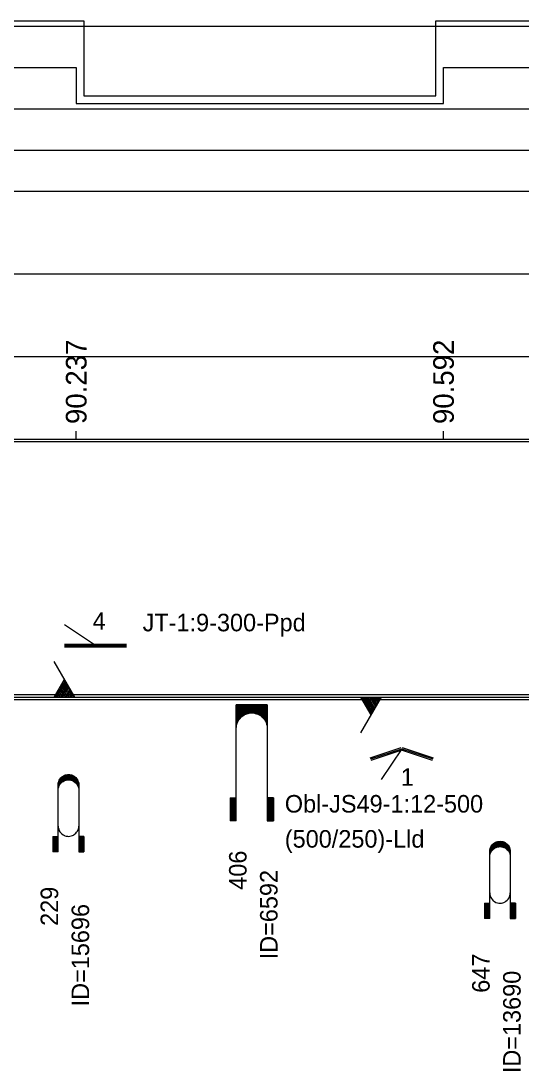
# Model space of a CAD drawing. Extents: x 2 to 10148, y 0 to 380.
# Drawn here: x 9319.6 to 9368.1, y 88.8 to 190.5 of the extents above; entities that cross this region are included whole.
import ezdxf

# ---------------------------------------------------------------- set-up
doc = ezdxf.new("R2010")
doc.units = 0
for name, color, linetype in [('CARA_S_OBJEKTY', 7, 'Continuous'), ('OBJEKTY_TEXT', 7, 'Continuous'), ('OBJEKTY_TVAR', 7, 'Continuous'), ('RYCHL_A', 7, 'Continuous'), ('RYCHL_B', 7, 'Continuous'), ('RYCHL_C', 7, 'Continuous'), ('RYCHL_RASTR', 7, 'Continuous'), ('STANIC_ZMEN_V', 7, 'Continuous')]:
    doc.layers.add(name, color=color, linetype=linetype)

msp = doc.modelspace()

# ---------------------------------------------------------------- linework, layer by layer
at = {"layer": 'CARA_S_OBJEKTY'}
for p, q in [((9138.15, 125.25), (9867.82, 125.25)), ((9138.15, 125), (9867.82, 125)), ((9138.15, 124.75), (9867.82, 124.75))]:
    msp.add_line(p, q, dxfattribs=at)
at = {"layer": 'OBJEKTY_TVAR'}
for p, q in [((9326.82, 130), (9323.82, 132)), ((9323.82, 130.12), (9329.82, 130.12)), ((9323.82, 130), (9329.82, 130)), ((9323.82, 129.88), (9329.82, 129.88)), ((9324.82, 125), (9322.82, 128.46)), ((9322.82, 125), (9323.82, 126.73)), ((9322.97, 125), (9323.9, 126.6)), ((9323.12, 125), (9323.97, 126.47)), ((9323.27, 125), (9324.05, 126.34)), ((9323.42, 125), (9324.12, 126.21)), ((9323.57, 125), (9324.2, 126.08)), ((9323.72, 125), (9324.27, 125.95)), ((9323.87, 125), (9324.35, 125.82)), ((9324.02, 125), (9324.42, 125.69)), ((9324.17, 125), (9324.5, 125.56)), ((9324.32, 125), (9324.57, 125.43)), ((9324.47, 125), (9324.65, 125.3)), ((9324.62, 125), (9324.72, 125.17)), ((9340.45, 113), (9340.45, 124.25)), ((9343.45, 124.25), (9340.45, 124.25)), ((9340.45, 124.17), (9343.45, 124.17)), ((9343.45, 124.25), (9343.45, 113)), ((9352.47, 125), (9353.47, 123.27)), ((9354.47, 125), (9352.47, 121.54)), ((9352.62, 125), (9353.55, 123.4)), ((9352.77, 125), (9353.62, 123.53)), ((9352.92, 125), (9353.7, 123.66)), ((9353.07, 125), (9353.77, 123.79)), ((9353.22, 125), (9353.85, 123.92)), ((9353.37, 125), (9353.92, 124.05)), ((9353.52, 125), (9354, 124.18)), ((9353.67, 125), (9354.07, 124.31)), ((9353.82, 125), (9354.15, 124.44)), ((9353.97, 125), (9354.22, 124.57)), ((9354.12, 125), (9354.3, 124.7)), ((9354.27, 125), (9354.37, 124.83)), ((9340.45, 124.1), (9343.45, 124.1)), ((9340.45, 124.02), (9343.45, 124.02)), ((9340.45, 123.95), (9343.45, 123.95)), ((9340.45, 123.87), (9343.45, 123.87)), ((9340.45, 123.8), (9343.45, 123.8)), ((9340.45, 123.72), (9343.45, 123.72)), ((9340.45, 123.65), (9343.45, 123.65)), ((9340.45, 123.57), (9343.45, 123.57)), ((9340.45, 123.5), (9343.45, 123.5)), ((9340.45, 123.42), (9341.61, 123.42)), ((9340.45, 123.35), (9341.37, 123.35)), ((9340.45, 123.27), (9341.22, 123.27)), ((9340.45, 123.2), (9341.1, 123.2)), ((9340.45, 123.12), (9341, 123.12)), ((9340.91, 123.05), (9340.99, 123.12)), ((9340.99, 123.12), (9341.09, 123.19)), ((9341.09, 123.19), (9341.22, 123.27)), ((9341.22, 123.27), (9341.37, 123.35)), ((9341.37, 123.35), (9341.61, 123.42)), ((9341.61, 123.42), (9341.82, 123.46)), ((9341.82, 123.46), (9342.07, 123.46)), ((9342.07, 123.46), (9342.21, 123.44)), ((9342.21, 123.44), (9342.29, 123.42)), ((9342.29, 123.42), (9343.45, 123.42)), ((9342.29, 123.42), (9342.53, 123.35)), ((9342.53, 123.35), (9343.45, 123.35)), ((9342.53, 123.35), (9342.68, 123.27)), ((9342.68, 123.27), (9343.45, 123.27)), ((9342.68, 123.27), (9342.8, 123.2)), ((9342.8, 123.2), (9343.45, 123.2)), ((9342.8, 123.2), (9342.9, 123.12)), ((9342.9, 123.12), (9343.45, 123.12)), ((9342.9, 123.12), (9342.99, 123.05)), ((9340.45, 123.05), (9340.91, 123.05)), ((9340.45, 122.97), (9340.84, 122.97)), ((9340.45, 122.9), (9340.78, 122.9)), ((9340.45, 122.82), (9340.72, 122.82)), ((9340.45, 122.75), (9340.67, 122.75)), ((9340.45, 122.67), (9340.63, 122.67)), ((9340.45, 122.6), (9340.59, 122.6)), ((9340.45, 122.52), (9340.56, 122.52)), ((9340.45, 122.45), (9340.53, 122.45)), ((9340.45, 122.37), (9340.51, 122.37)), ((9340.45, 122.3), (9340.49, 122.3)), ((9340.45, 122.22), (9340.47, 122.22)), ((9340.45, 122.15), (9340.46, 122.15)), ((9340.45, 121.97), (9340.46, 122.11)), ((9340.46, 122.11), (9340.48, 122.28)), ((9340.48, 122.28), (9340.53, 122.46)), ((9340.53, 122.46), (9340.6, 122.61)), ((9340.6, 122.61), (9340.67, 122.75)), ((9340.67, 122.75), (9340.78, 122.9)), ((9340.78, 122.9), (9340.91, 123.05)), ((9342.99, 123.05), (9343.45, 123.05)), ((9342.99, 123.05), (9343.06, 122.97)), ((9343.06, 122.97), (9343.45, 122.97)), ((9343.06, 122.97), (9343.12, 122.9)), ((9343.12, 122.9), (9343.44, 122.9)), ((9343.12, 122.9), (9343.18, 122.82)), ((9343.18, 122.82), (9343.45, 122.82)), ((9343.18, 122.82), (9343.27, 122.67)), ((9343.23, 122.75), (9343.45, 122.75)), ((9343.27, 122.67), (9343.45, 122.67)), ((9343.27, 122.67), (9343.34, 122.52)), ((9343.31, 122.6), (9343.45, 122.6)), ((9343.34, 122.52), (9343.45, 122.52)), ((9343.34, 122.52), (9343.39, 122.37)), ((9343.37, 122.45), (9343.45, 122.45)), ((9343.39, 122.37), (9343.45, 122.37)), ((9343.39, 122.37), (9343.43, 122.22)), ((9343.41, 122.3), (9343.45, 122.3)), ((9343.43, 122.22), (9343.45, 122.22)), ((9343.43, 122.22), (9343.45, 121.97)), ((9343.44, 122.15), (9343.45, 122.15)), ((9353.43, 119.12), (9356.43, 120.12)), ((9356.51, 120.12), (9359.51, 119.12)), ((9353.47, 119), (9356.47, 120)), ((9353.51, 118.88), (9356.51, 119.88)), ((9356.47, 120), (9354.47, 117)), ((9356.43, 119.88), (9359.43, 118.88)), ((9356.47, 120), (9359.47, 119)), ((9323.31, 116.95), (9323.37, 117.06)), ((9323.33, 117), (9325.07, 117)), ((9323.36, 117.05), (9325.04, 117.05)), ((9323.37, 117.06), (9323.46, 117.18)), ((9323.4, 117.1), (9325, 117.1)), ((9323.44, 117.15), (9324.96, 117.15)), ((9323.46, 117.18), (9323.55, 117.26)), ((9323.49, 117.2), (9324.91, 117.2)), ((9323.54, 117.25), (9324.86, 117.25)), ((9323.55, 117.26), (9323.68, 117.35)), ((9323.6, 117.3), (9324.8, 117.3)), ((9323.67, 117.35), (9324.73, 117.35)), ((9323.68, 117.35), (9323.81, 117.42)), ((9323.76, 117.4), (9324.64, 117.4)), ((9323.81, 117.42), (9323.84, 117.43)), ((9323.84, 117.43), (9323.96, 117.47)), ((9323.89, 117.45), (9324.51, 117.45)), ((9323.96, 117.47), (9324.1, 117.49)), ((9324.1, 117.49), (9324.21, 117.5)), ((9324.21, 117.5), (9324.34, 117.49)), ((9324.34, 117.49), (9324.47, 117.46)), ((9324.47, 117.46), (9324.58, 117.43)), ((9324.58, 117.43), (9324.69, 117.37)), ((9324.69, 117.37), (9324.76, 117.32)), ((9324.76, 117.32), (9324.91, 117.21)), ((9324.91, 117.21), (9324.99, 117.11)), ((9324.99, 117.11), (9325.08, 116.98)), ((9323.2, 116.5), (9323.21, 116.65)), ((9323.2, 116.55), (9323.38, 116.55)), ((9323.2, 110), (9323.2, 116.5)), ((9323.2, 116.5), (9323.35, 116.5)), ((9323.2, 116.45), (9323.32, 116.45)), ((9323.2, 116.4), (9323.29, 116.4)), ((9323.2, 116.35), (9323.27, 116.35)), ((9323.2, 116.3), (9323.25, 116.3)), ((9323.2, 116.25), (9323.24, 116.25)), ((9323.2, 116.2), (9323.23, 116.2)), ((9323.2, 116.15), (9323.22, 116.15)), ((9323.2, 115.98), (9323.21, 116.13)), ((9323.2, 116.1), (9323.21, 116.1)), ((9323.21, 116.65), (9323.25, 116.81)), ((9323.21, 116.65), (9323.46, 116.65)), ((9323.21, 116.6), (9323.42, 116.6)), ((9323.21, 116.13), (9323.25, 116.28)), ((9323.22, 116.7), (9323.51, 116.7)), ((9323.23, 116.75), (9323.57, 116.75)), ((9323.25, 116.81), (9323.31, 116.95)), ((9323.25, 116.8), (9323.63, 116.8)), ((9323.25, 116.28), (9323.31, 116.43)), ((9323.26, 116.85), (9323.71, 116.85)), ((9323.28, 116.9), (9323.82, 116.9)), ((9323.31, 116.95), (9323.97, 116.95)), ((9323.31, 116.43), (9323.37, 116.53)), ((9323.37, 116.53), (9323.46, 116.65)), ((9323.46, 116.65), (9323.55, 116.74)), ((9323.55, 116.74), (9323.68, 116.83)), ((9323.68, 116.83), (9323.81, 116.9)), ((9323.81, 116.9), (9323.84, 116.91)), ((9323.84, 116.91), (9323.96, 116.95)), ((9323.96, 116.95), (9324.1, 116.97)), ((9324.1, 116.97), (9324.21, 116.98)), ((9324.21, 116.98), (9324.34, 116.97)), ((9324.34, 116.97), (9324.47, 116.94)), ((9324.43, 116.95), (9325.09, 116.95)), ((9324.47, 116.94), (9324.58, 116.9)), ((9324.58, 116.9), (9324.69, 116.85)), ((9324.58, 116.9), (9325.12, 116.9)), ((9324.69, 116.85), (9325.14, 116.85)), ((9324.69, 116.85), (9324.76, 116.8)), ((9324.76, 116.8), (9324.91, 116.68)), ((9324.77, 116.8), (9325.15, 116.8)), ((9324.83, 116.75), (9325.17, 116.75)), ((9324.89, 116.7), (9325.18, 116.7)), ((9324.91, 116.68), (9324.99, 116.59)), ((9324.94, 116.65), (9325.19, 116.65)), ((9324.98, 116.6), (9325.19, 116.6)), ((9324.99, 116.59), (9325.08, 116.46)), ((9325.02, 116.55), (9325.2, 116.55)), ((9325.05, 116.5), (9325.2, 116.5)), ((9325.08, 116.98), (9325.12, 116.89)), ((9325.08, 116.46), (9325.12, 116.37)), ((9325.08, 116.45), (9325.2, 116.45)), ((9325.11, 116.4), (9325.2, 116.4)), ((9325.12, 116.89), (9325.16, 116.77)), ((9325.12, 116.37), (9325.16, 116.24)), ((9325.13, 116.35), (9325.2, 116.35)), ((9325.15, 116.3), (9325.2, 116.3)), ((9325.16, 116.77), (9325.19, 116.65)), ((9325.16, 116.25), (9325.2, 116.25)), ((9325.16, 116.24), (9325.19, 116.13)), ((9325.17, 116.2), (9325.2, 116.2)), ((9325.18, 116.15), (9325.2, 116.15)), ((9325.19, 116.65), (9325.2, 116.56)), ((9325.19, 116.13), (9325.2, 116.03)), ((9325.19, 116.1), (9325.2, 116.1)), ((9325.2, 116.56), (9325.2, 116.5)), ((9325.2, 116.5), (9325.2, 110)), ((9325.2, 116.03), (9325.2, 115.98)), ((9339.85, 115.25), (9340.45, 115.25)), ((9339.85, 115.25), (9339.85, 113)), ((9339.92, 115.25), (9339.92, 113)), ((9340, 115.25), (9340, 113)), ((9340.07, 115.25), (9340.07, 113)), ((9340.15, 115.25), (9340.15, 113)), ((9340.22, 115.25), (9340.22, 113)), ((9340.3, 115.25), (9340.3, 113)), ((9340.37, 115.25), (9340.37, 113)), ((9344.05, 115.25), (9343.45, 115.25)), ((9343.53, 115.25), (9343.53, 113)), ((9343.6, 115.25), (9343.6, 113)), ((9343.68, 115.25), (9343.68, 113)), ((9343.75, 115.25), (9343.75, 113)), ((9343.83, 115.25), (9343.83, 113)), ((9343.9, 115.25), (9343.9, 113)), ((9343.98, 115.25), (9343.98, 113)), ((9344.05, 115.25), (9344.05, 113)), ((9340.45, 113), (9339.85, 113)), ((9343.45, 113), (9344.05, 113)), ((9323.2, 112.5), (9323.21, 112.35)), ((9323.21, 112.35), (9323.25, 112.2)), ((9323.25, 112.2), (9323.31, 112.05)), ((9323.31, 112.05), (9323.37, 111.95)), ((9323.37, 111.95), (9323.46, 111.83)), ((9324.99, 111.9), (9325.08, 112.02)), ((9325.08, 112.02), (9325.12, 112.11)), ((9325.12, 112.11), (9325.16, 112.24)), ((9325.16, 112.24), (9325.19, 112.35)), ((9325.19, 112.35), (9325.2, 112.45)), ((9325.2, 112.45), (9325.2, 112.5)), ((9322.7, 111.5), (9323.2, 111.5)), ((9322.7, 111.5), (9322.7, 110)), ((9322.75, 111.5), (9322.75, 110)), ((9322.8, 111.5), (9322.8, 110)), ((9322.85, 111.5), (9322.85, 110)), ((9322.9, 111.5), (9322.9, 110)), ((9322.95, 111.5), (9322.95, 110)), ((9323, 111.5), (9323, 110)), ((9323.05, 111.5), (9323.05, 110)), ((9323.1, 111.5), (9323.1, 110)), ((9323.15, 111.5), (9323.15, 110)), ((9323.46, 111.83), (9323.55, 111.74)), ((9323.55, 111.74), (9323.68, 111.65)), ((9323.68, 111.65), (9323.81, 111.58)), ((9323.81, 111.58), (9323.84, 111.57)), ((9323.84, 111.57), (9323.96, 111.53)), ((9323.96, 111.53), (9324.1, 111.51)), ((9324.1, 111.51), (9324.21, 111.5)), ((9324.21, 111.5), (9324.34, 111.51)), ((9324.34, 111.51), (9324.47, 111.54)), ((9324.47, 111.54), (9324.58, 111.58)), ((9324.58, 111.58), (9324.69, 111.63)), ((9324.69, 111.63), (9324.76, 111.68)), ((9324.76, 111.68), (9324.91, 111.8)), ((9324.91, 111.8), (9324.99, 111.9)), ((9325.7, 111.5), (9325.2, 111.5)), ((9325.25, 111.5), (9325.25, 110)), ((9325.3, 111.5), (9325.3, 110)), ((9325.35, 111.5), (9325.35, 110)), ((9325.4, 111.5), (9325.4, 110)), ((9325.45, 111.5), (9325.45, 110)), ((9325.5, 111.5), (9325.5, 110)), ((9325.55, 111.5), (9325.55, 110)), ((9325.6, 111.5), (9325.6, 110)), ((9325.65, 111.5), (9325.65, 110)), ((9325.7, 111.5), (9325.7, 110)), ((9365.47, 110.88), (9365.6, 110.95)), ((9365.55, 110.93), (9366.43, 110.93)), ((9365.6, 110.95), (9365.63, 110.96)), ((9365.63, 110.96), (9365.75, 111)), ((9365.68, 110.98), (9366.3, 110.98)), ((9365.75, 111), (9365.89, 111.02)), ((9365.89, 111.02), (9366, 111.03)), ((9366, 111.03), (9366.13, 111.02)), ((9366.13, 111.02), (9366.26, 110.99)), ((9366.26, 110.99), (9366.37, 110.96)), ((9366.37, 110.96), (9366.48, 110.9)), ((9366.48, 110.9), (9366.55, 110.85)), ((9323.2, 110), (9322.7, 110)), ((9325.2, 110), (9325.7, 110)), ((9364.99, 110.03), (9365, 110.18)), ((9364.99, 110.08), (9365.17, 110.08)), ((9364.99, 103.53), (9364.99, 110.03)), ((9364.99, 110.03), (9365.14, 110.03)), ((9364.99, 109.98), (9365.11, 109.98)), ((9364.99, 109.93), (9365.08, 109.93)), ((9364.99, 109.88), (9365.06, 109.88)), ((9365, 110.18), (9365.04, 110.34)), ((9365, 110.18), (9365.25, 110.18)), ((9365, 110.13), (9365.21, 110.13)), ((9365.01, 110.23), (9365.3, 110.23)), ((9365.02, 110.28), (9365.36, 110.28)), ((9365.04, 110.34), (9365.1, 110.48)), ((9365.04, 110.33), (9365.42, 110.33)), ((9365.04, 109.81), (9365.1, 109.96)), ((9365.05, 110.38), (9365.5, 110.38)), ((9365.07, 110.43), (9365.61, 110.43)), ((9365.1, 110.48), (9365.16, 110.59)), ((9365.1, 110.48), (9365.76, 110.48)), ((9365.1, 109.96), (9365.16, 110.06)), ((9365.12, 110.53), (9366.86, 110.53)), ((9365.15, 110.58), (9366.83, 110.58)), ((9365.16, 110.59), (9365.25, 110.71)), ((9365.16, 110.06), (9365.25, 110.18)), ((9365.19, 110.63), (9366.79, 110.63)), ((9365.23, 110.68), (9366.75, 110.68)), ((9365.25, 110.71), (9365.34, 110.79)), ((9365.25, 110.18), (9365.34, 110.27)), ((9365.28, 110.73), (9366.7, 110.73)), ((9365.33, 110.78), (9366.65, 110.78)), ((9365.34, 110.79), (9365.47, 110.88)), ((9365.34, 110.27), (9365.47, 110.36)), ((9365.39, 110.83), (9366.59, 110.83)), ((9365.46, 110.88), (9366.52, 110.88)), ((9365.47, 110.36), (9365.6, 110.43)), ((9365.6, 110.43), (9365.63, 110.44)), ((9365.63, 110.44), (9365.75, 110.48)), ((9365.75, 110.48), (9365.89, 110.5)), ((9365.89, 110.5), (9366, 110.51)), ((9366, 110.51), (9366.13, 110.5)), ((9366.13, 110.5), (9366.26, 110.47)), ((9366.22, 110.48), (9366.88, 110.48)), ((9366.26, 110.47), (9366.37, 110.43)), ((9366.37, 110.43), (9366.48, 110.38)), ((9366.37, 110.43), (9366.91, 110.43)), ((9366.48, 110.38), (9366.93, 110.38)), ((9366.48, 110.38), (9366.55, 110.33)), ((9366.55, 110.85), (9366.7, 110.74)), ((9366.55, 110.33), (9366.7, 110.21)), ((9366.56, 110.33), (9366.94, 110.33)), ((9366.62, 110.28), (9366.96, 110.28)), ((9366.68, 110.23), (9366.97, 110.23)), ((9366.7, 110.74), (9366.78, 110.64)), ((9366.7, 110.21), (9366.78, 110.12)), ((9366.73, 110.18), (9366.98, 110.18)), ((9366.77, 110.13), (9366.98, 110.13)), ((9366.78, 110.64), (9366.87, 110.51)), ((9366.78, 110.12), (9366.87, 109.99)), ((9366.81, 110.08), (9366.99, 110.08)), ((9366.84, 110.03), (9366.99, 110.03)), ((9366.87, 110.51), (9366.91, 110.42)), ((9366.87, 109.99), (9366.91, 109.9)), ((9366.87, 109.98), (9366.99, 109.98)), ((9366.9, 109.93), (9366.99, 109.93)), ((9366.91, 110.42), (9366.95, 110.3)), ((9366.91, 109.9), (9366.95, 109.77)), ((9366.92, 109.88), (9366.99, 109.88)), ((9366.95, 110.3), (9366.98, 110.18)), ((9366.98, 110.18), (9366.99, 110.09)), ((9366.99, 110.09), (9366.99, 110.03)), ((9366.99, 110.03), (9366.99, 103.53)), ((9364.99, 109.83), (9365.04, 109.83)), ((9364.99, 109.78), (9365.03, 109.78)), ((9364.99, 109.73), (9365.02, 109.73)), ((9364.99, 109.68), (9365.01, 109.68)), ((9364.99, 109.51), (9365, 109.66)), ((9364.99, 109.63), (9365, 109.63)), ((9365, 109.66), (9365.04, 109.81)), ((9366.94, 109.83), (9366.99, 109.83)), ((9366.95, 109.78), (9366.99, 109.78)), ((9366.95, 109.77), (9366.98, 109.66)), ((9366.96, 109.73), (9366.99, 109.73)), ((9366.97, 109.68), (9366.99, 109.68)), ((9366.98, 109.66), (9366.99, 109.56)), ((9366.98, 109.63), (9366.99, 109.63)), ((9366.99, 109.56), (9366.99, 109.51)), ((9364.99, 106.03), (9365, 105.88)), ((9365, 105.88), (9365.04, 105.73)), ((9366.95, 105.77), (9366.98, 105.88)), ((9366.98, 105.88), (9366.99, 105.98)), ((9366.99, 105.98), (9366.99, 106.03)), ((9364.49, 105.03), (9364.99, 105.03)), ((9364.49, 105.03), (9364.49, 103.53)), ((9364.54, 105.03), (9364.54, 103.53)), ((9364.59, 105.03), (9364.59, 103.53)), ((9364.64, 105.03), (9364.64, 103.53)), ((9364.69, 105.03), (9364.69, 103.53)), ((9364.74, 105.03), (9364.74, 103.53)), ((9364.79, 105.03), (9364.79, 103.53)), ((9364.84, 105.03), (9364.84, 103.53)), ((9364.89, 105.03), (9364.89, 103.53)), ((9364.94, 105.03), (9364.94, 103.53)), ((9365.04, 105.73), (9365.1, 105.58)), ((9365.1, 105.58), (9365.16, 105.48)), ((9365.16, 105.48), (9365.25, 105.36)), ((9365.25, 105.36), (9365.34, 105.27)), ((9365.34, 105.27), (9365.47, 105.18)), ((9365.47, 105.18), (9365.6, 105.11)), ((9365.6, 105.11), (9365.63, 105.1)), ((9365.63, 105.1), (9365.75, 105.06)), ((9365.75, 105.06), (9365.89, 105.04)), ((9365.89, 105.04), (9366, 105.03)), ((9366, 105.03), (9366.13, 105.04)), ((9366.13, 105.04), (9366.26, 105.07)), ((9366.26, 105.07), (9366.37, 105.11)), ((9366.37, 105.11), (9366.48, 105.16)), ((9366.48, 105.16), (9366.55, 105.21)), ((9366.55, 105.21), (9366.7, 105.33)), ((9366.7, 105.33), (9366.78, 105.43)), ((9366.78, 105.43), (9366.87, 105.55)), ((9366.87, 105.55), (9366.91, 105.64)), ((9366.91, 105.64), (9366.95, 105.77)), ((9367.49, 105.03), (9366.99, 105.03)), ((9367.04, 105.03), (9367.04, 103.53)), ((9367.09, 105.03), (9367.09, 103.53)), ((9367.14, 105.03), (9367.14, 103.53)), ((9367.19, 105.03), (9367.19, 103.53)), ((9367.24, 105.03), (9367.24, 103.53)), ((9367.29, 105.03), (9367.29, 103.53)), ((9367.34, 105.03), (9367.34, 103.53)), ((9367.39, 105.03), (9367.39, 103.53)), ((9367.44, 105.03), (9367.44, 103.53)), ((9367.49, 105.03), (9367.49, 103.53)), ((9364.99, 103.53), (9364.49, 103.53)), ((9366.99, 103.53), (9367.49, 103.53))]:
    msp.add_line(p, q, dxfattribs=at)
at = {"layer": 'RYCHL_A'}
msp.add_line((9273.9, 178), (9489.6, 178), dxfattribs=at)
at = {"layer": 'RYCHL_B'}
for p, q in [((9138.15, 186), (9324.95, 186)), ((9324.95, 186), (9324.95, 182.5)), ((9360.52, 182.5), (9360.52, 186)), ((9360.52, 186), (9527.97, 186)), ((9324.95, 182.5), (9360.52, 182.5))]:
    msp.add_line(p, q, dxfattribs=at)
at = {"layer": 'RYCHL_C'}
for p, q in [((9138.15, 190.5), (9325.7, 190.5)), ((9325.7, 190.5), (9325.7, 183.25)), ((9359.77, 183.25), (9359.77, 190.5)), ((9359.77, 190.5), (9528.72, 190.5)), ((9325.7, 183.25), (9359.77, 183.25))]:
    msp.add_line(p, q, dxfattribs=at)
at = {"layer": 'RYCHL_RASTR'}
for p, q in [((9138.15, 190), (9871.12, 190)), ((9138.15, 182), (9871.12, 182)), ((9138.15, 174), (9871.12, 174)), ((9138.15, 166), (9871.12, 166)), ((9138.15, 158), (9871.12, 158)), ((9138.15, 150), (9867.82, 150)), ((9138.15, 149.75), (9867.82, 149.75))]:
    msp.add_line(p, q, dxfattribs=at)
at = {"layer": 'STANIC_ZMEN_V'}
for p, q in [((9324.95, 150), (9324.95, 150.75)), ((9360.52, 150), (9360.52, 150.75))]:
    msp.add_line(p, q, dxfattribs=at)

# ---------------------------------------------------------------- texts
at = {"layer": 'OBJEKTY_TEXT'}
for s, p in [('4', (9326.54, 131.52)), ('JT-1:9-300-Ppd', (9331.38, 131.37)), ('1', (9356.39, 116.4)), ('Obl-JS49-1:12-500', (9345.15, 113.81)), ('(500/250)-Lld', (9345.15, 110.41))]:
    msp.add_text(s, height=1.7, dxfattribs=at).set_placement(p)
for s, p in [('406', (9341.45, 106.33)), ('ID=6592', (9344.45, 99.59)), ('229', (9323.2, 102.83)), ('ID=15696', (9326.2, 95.03)), ('647', (9364.99, 96.35)), ('ID=13690', (9367.99, 88.56))]:
    msp.add_text(s, height=1.7, rotation=90, dxfattribs=at).set_placement(p)
at = {"layer": 'STANIC_ZMEN_V'}
for s, p in [('90.237', (9325.95, 151.45)), ('90.592', (9361.52, 151.45))]:
    msp.add_text(s, height=2, rotation=90, dxfattribs=at).set_placement(p)

doc.saveas('drawing.dxf')
